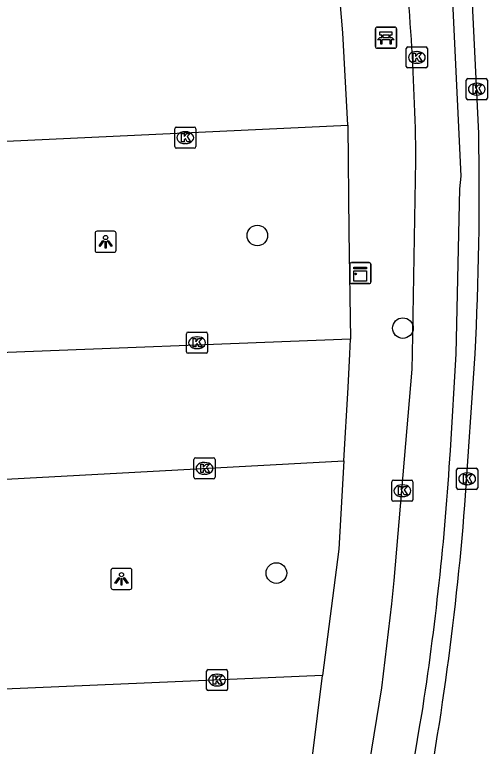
# Model space of a CAD drawing. Extents: x 160026 to 161302, y 384757 to 385701.
# Drawn here: x 160815.81 to 160838.22, y 385231.37 to 385266.09 of the extents above; entities that cross this region are included whole.
import ezdxf

# ---------------------------------------------------------------- set-up
doc = ezdxf.new("R2010")
doc.units = 0
for name, color, linetype in [('IMGEO_Bank', 7, 'Continuous'), ('IMGEO_Boom', 7, 'Continuous'), ('IMGEO_Fietspad_open', 7, 'Continuous'), ('IMGEO_Kast', 7, 'Continuous'), ('IMGEO_Kolk', 7, 'Continuous'), ('IMGEO_Lichtpunt', 7, 'Continuous'), ('IMGEO_Rijbaan_lokaal_gesloten', 7, 'Continuous'), ('IMGEO_Rijbaan_lokaal_open', 7, 'Continuous'), ('IMGEO_Voetpad_open', 7, 'Continuous')]:
    doc.layers.add(name, color=color, linetype=linetype)

msp = doc.modelspace()

# ---------------------------------------------------------------- linework, layer by layer
at = {"layer": 'IMGEO_Bank'}
for p, q in [((160832.914, 385264.575), (160832.914, 385265.416)), ((160832.914, 385265.416), (160832.914, 385264.575)), ((160832.989, 385265.5), (160833.83, 385265.5)), ((160833.83, 385265.5), (160832.989, 385265.5)), ((160833.914, 385265.425), (160833.914, 385264.584)), ((160833.914, 385264.584), (160833.914, 385265.425)), ((160833.223, 385265.006), (160833.223, 385265.112)), ((160833.267, 385265.112), (160833.267, 385265.006)), ((160833.555, 385265.118), (160833.273, 385265.118)), ((160833.561, 385265.006), (160833.561, 385265.112)), ((160833.605, 385265.112), (160833.605, 385265.006)), ((160833.611, 385264.898), (160833.218, 385264.898)), ((160833.273, 385265), (160833.555, 385265)), ((160833.839, 385264.5), (160832.998, 385264.5)), ((160832.998, 385264.5), (160833.839, 385264.5))]:
    msp.add_line(p, q, dxfattribs=at)
for points in [[(160833.217, 385265.118), (160833.131, 385265.118), (160833.131, 385265.279), (160833.694, 385265.279), (160833.694, 385265.118), (160833.611, 385265.118)], [(160833.161, 385264.898), (160833.019, 385264.898), (160833.131, 385265), (160833.217, 385265)], [(160833.211, 385264.891), (160833.211, 385264.684), (160833.168, 385264.684), (160833.168, 385264.891)], [(160833.611, 385265), (160833.694, 385265), (160833.806, 385264.898), (160833.667, 385264.898)], [(160833.661, 385264.891), (160833.661, 385264.684), (160833.617, 385264.684), (160833.617, 385264.891)]]:
    msp.add_lwpolyline(points, dxfattribs=at)
for centre, radius, start, end in [((160832.992, 385265.422), 0.0779, 92.4484, 184.2845), ((160832.992, 385265.422), 0.0779, 92.4484, 184.2845), ((160833.836, 385265.422), 0.0779, 2.4484, 94.2845), ((160833.836, 385265.422), 0.0779, 2.4484, 94.2845), ((160833.216, 385265.111), 0.00671, 2.8957, 87.1043), ((160833.273, 385265.111), 0.00671, 92.8957, 177.1043), ((160833.555, 385265.111), 0.00671, 2.8957, 87.1043), ((160833.612, 385265.111), 0.00671, 92.8957, 177.1043), ((160833.161, 385264.891), 0.00671, 2.8957, 87.1043), ((160833.218, 385264.891), 0.00671, 92.8957, 177.1043), ((160833.216, 385265.007), 0.00671, 272.8957, 357.1043), ((160833.273, 385265.007), 0.00671, 182.8957, 267.1043), ((160833.555, 385265.007), 0.00671, 272.8957, 357.1043), ((160833.612, 385265.007), 0.00671, 182.8957, 267.1043), ((160833.61, 385264.891), 0.00671, 2.8957, 87.1043), ((160833.667, 385264.891), 0.00671, 92.8957, 177.1043), ((160832.992, 385264.578), 0.0779, 182.4484, 274.2845), ((160832.992, 385264.578), 0.0779, 182.4484, 274.2845), ((160833.836, 385264.578), 0.0779, 272.4484, 4.2845), ((160833.836, 385264.578), 0.0779, 272.4484, 4.2845)]:
    msp.add_arc(centre, radius, start, end, dxfattribs=at)
at = {"layer": 'IMGEO_Boom'}
for centre in [(160827.315, 385255.613), (160834.217, 385251.219), (160828.219, 385239.598)]:
    msp.add_circle(centre, 0.489, dxfattribs=at)
at = {"layer": 'IMGEO_Fietspad_open'}
for points in [[(160836.469, 385245.407), (160836.737, 385250), (160836.913, 385257.834), (160836.944, 385258.132), (160836.974, 385258.43), (160835.939, 385280.319), (160835.78, 385280.66), (160834.302, 385288.18), (160833.963, 385289.549), (160831.219, 385299.918), (160829.99, 385303.761)], [(160832.623, 385230.466), (160833.216, 385234.15), (160833.694, 385238.134), (160833.8, 385239.241), (160834.654, 385249.266), (160834.665, 385250), (160834.836, 385259.179)]]:
    msp.add_lwpolyline(points, dxfattribs=at)
for centre, radius, start, end in [((160725.225, 385257.921), 109.618, 0.65737, 7.05612), ((160702.338, 385253.607), 134.381, 351.12633, 356.50156), ((160646.553, 385264.44), 191.181, 347.63572, 350.49759)]:
    msp.add_arc(centre, radius, start, end, dxfattribs=at)
at = {"layer": 'IMGEO_Kast'}
for p, q in [((160831.772, 385254.328), (160832.613, 385254.328)), ((160832.613, 385254.328), (160831.772, 385254.328)), ((160832.697, 385254.253), (160832.697, 385253.412)), ((160832.697, 385253.412), (160832.697, 385254.253)), ((160831.697, 385253.403), (160831.697, 385254.244)), ((160831.697, 385254.244), (160831.697, 385253.403)), ((160832.622, 385253.328), (160831.781, 385253.328)), ((160831.781, 385253.328), (160832.622, 385253.328))]:
    msp.add_line(p, q, dxfattribs=at)
for points in [[(160831.892, 385254.118), (160832.492, 385254.118), (160832.492, 385254.033), (160831.892, 385254.033), (160831.892, 385254.118)], [(160831.892, 385253.943), (160832.492, 385253.943), (160832.492, 385253.454), (160831.892, 385253.454), (160831.892, 385253.943)]]:
    msp.add_lwpolyline(points, dxfattribs=at)
msp.add_circle((160831.976, 385253.792), 0.0377, dxfattribs=at)
for centre, start, end in [((160831.775, 385254.25), 92.4484, 184.2845), ((160831.775, 385254.25), 92.4484, 184.2845), ((160832.619, 385254.25), 2.4484, 94.2845), ((160832.619, 385254.25), 2.4484, 94.2845), ((160831.775, 385253.406), 182.4484, 274.2845), ((160831.775, 385253.406), 182.4484, 274.2845), ((160832.619, 385253.406), 272.4484, 4.2845), ((160832.619, 385253.406), 272.4484, 4.2845)]:
    msp.add_arc(centre, 0.0779, start, end, dxfattribs=at)
at = {"layer": 'IMGEO_Kolk'}
for p, q in [((160834.378, 385263.636), (160834.378, 385264.488)), ((160834.453, 385264.562), (160835.305, 385264.562)), ((160834.866, 385264.342), (160834.891, 385264.342)), ((160835.379, 385264.488), (160835.379, 385263.636)), ((160834.889, 385263.782), (160834.864, 385263.782)), ((160835.305, 385263.562), (160834.453, 385263.562)), ((160837.22, 385262.132), (160837.22, 385262.984)), ((160837.295, 385263.058), (160838.147, 385263.058)), ((160838.221, 385262.984), (160838.221, 385262.132)), ((160837.708, 385262.838), (160837.733, 385262.838)), ((160837.731, 385262.278), (160837.706, 385262.278)), ((160838.147, 385262.058), (160837.295, 385262.058)), ((160823.398, 385259.829), (160823.398, 385260.681)), ((160823.473, 385260.755), (160824.325, 385260.755)), ((160823.886, 385260.535), (160823.911, 385260.535)), ((160824.399, 385260.681), (160824.399, 385259.829)), ((160823.909, 385259.975), (160823.884, 385259.975)), ((160824.325, 385259.755), (160823.473, 385259.755)), ((160823.957, 385250.1), (160823.957, 385250.952)), ((160824.032, 385251.026), (160824.884, 385251.026)), ((160824.445, 385250.806), (160824.47, 385250.806)), ((160824.958, 385250.952), (160824.958, 385250.1)), ((160824.468, 385250.246), (160824.443, 385250.246)), ((160824.884, 385250.026), (160824.032, 385250.026)), ((160824.309, 385244.139), (160824.309, 385244.991)), ((160824.384, 385245.065), (160825.236, 385245.065)), ((160825.31, 385244.991), (160825.31, 385244.139)), ((160824.797, 385244.845), (160824.822, 385244.845)), ((160836.838, 385244.567), (160837.69, 385244.567)), ((160824.82, 385244.285), (160824.795, 385244.285)), ((160836.763, 385243.641), (160836.763, 385244.493)), ((160837.251, 385244.347), (160837.276, 385244.347)), ((160837.764, 385244.493), (160837.764, 385243.641)), ((160825.236, 385244.065), (160824.384, 385244.065)), ((160833.691, 385243.077), (160833.691, 385243.929)), ((160833.766, 385244.003), (160834.618, 385244.003)), ((160834.692, 385243.929), (160834.692, 385243.077)), ((160834.179, 385243.783), (160834.204, 385243.783)), ((160837.69, 385243.567), (160836.838, 385243.567)), ((160837.274, 385243.787), (160837.249, 385243.787)), ((160834.202, 385243.223), (160834.177, 385243.223)), ((160834.618, 385243.003), (160833.766, 385243.003)), ((160824.906, 385234.093), (160824.906, 385234.945)), ((160824.981, 385235.019), (160825.833, 385235.019)), ((160825.907, 385234.945), (160825.907, 385234.093)), ((160825.394, 385234.799), (160825.419, 385234.799)), ((160825.417, 385234.239), (160825.392, 385234.239)), ((160825.833, 385234.019), (160824.981, 385234.019))]:
    msp.add_line(p, q, dxfattribs=at)
for points in [[(160834.378, 385263.636), (160834.378, 385264.488)], [(160834.453, 385264.562), (160835.305, 385264.562)], [(160835.379, 385264.488), (160835.379, 385263.636)], [(160834.699, 385264.262), (160834.822, 385264.262), (160834.822, 385264.111), (160834.952, 385264.262), (160835.116, 385264.262), (160834.97, 385264.111), (160835.123, 385263.862), (160834.971, 385263.862), (160834.886, 385264.026), (160834.822, 385263.959), (160834.822, 385263.862), (160834.699, 385263.862), (160834.699, 385264.262)], [(160835.305, 385263.562), (160834.453, 385263.562)], [(160837.22, 385262.132), (160837.22, 385262.984)], [(160837.295, 385263.058), (160838.147, 385263.058)], [(160838.221, 385262.984), (160838.221, 385262.132)], [(160837.541, 385262.758), (160837.664, 385262.758), (160837.664, 385262.607), (160837.794, 385262.758), (160837.958, 385262.758), (160837.812, 385262.607), (160837.965, 385262.358), (160837.813, 385262.358), (160837.728, 385262.522), (160837.664, 385262.455), (160837.664, 385262.358), (160837.541, 385262.358), (160837.541, 385262.758)], [(160838.147, 385262.058), (160837.295, 385262.058)], [(160823.398, 385259.829), (160823.398, 385260.681)], [(160823.473, 385260.755), (160824.325, 385260.755)], [(160824.399, 385260.681), (160824.399, 385259.829)], [(160823.719, 385260.455), (160823.842, 385260.455), (160823.842, 385260.304), (160823.972, 385260.455), (160824.136, 385260.455), (160823.99, 385260.304), (160824.143, 385260.055), (160823.991, 385260.055), (160823.906, 385260.219), (160823.842, 385260.152), (160823.842, 385260.055), (160823.719, 385260.055), (160823.719, 385260.455)], [(160824.325, 385259.755), (160823.473, 385259.755)], [(160823.957, 385250.1), (160823.957, 385250.952)], [(160824.032, 385251.026), (160824.884, 385251.026)], [(160824.958, 385250.952), (160824.958, 385250.1)], [(160824.278, 385250.726), (160824.401, 385250.726), (160824.401, 385250.575), (160824.531, 385250.726), (160824.695, 385250.726), (160824.549, 385250.575), (160824.702, 385250.326), (160824.55, 385250.326), (160824.465, 385250.49), (160824.401, 385250.423), (160824.401, 385250.326), (160824.278, 385250.326), (160824.278, 385250.726)], [(160824.884, 385250.026), (160824.032, 385250.026)], [(160824.309, 385244.139), (160824.309, 385244.991)], [(160824.384, 385245.065), (160825.236, 385245.065)], [(160825.31, 385244.991), (160825.31, 385244.139)], [(160824.63, 385244.765), (160824.753, 385244.765), (160824.753, 385244.614), (160824.883, 385244.765), (160825.047, 385244.765), (160824.901, 385244.614), (160825.054, 385244.365), (160824.902, 385244.365), (160824.817, 385244.529), (160824.753, 385244.462), (160824.753, 385244.365), (160824.63, 385244.365), (160824.63, 385244.765)], [(160836.838, 385244.567), (160837.69, 385244.567)], [(160836.763, 385243.641), (160836.763, 385244.493)], [(160837.084, 385244.267), (160837.207, 385244.267), (160837.207, 385244.116), (160837.337, 385244.267), (160837.501, 385244.267), (160837.355, 385244.116), (160837.508, 385243.867), (160837.356, 385243.867), (160837.271, 385244.031), (160837.207, 385243.964), (160837.207, 385243.867), (160837.084, 385243.867), (160837.084, 385244.267)], [(160837.764, 385244.493), (160837.764, 385243.641)], [(160825.236, 385244.065), (160824.384, 385244.065)], [(160833.691, 385243.077), (160833.691, 385243.929)], [(160833.766, 385244.003), (160834.618, 385244.003)], [(160834.692, 385243.929), (160834.692, 385243.077)], [(160834.012, 385243.703), (160834.135, 385243.703), (160834.135, 385243.552), (160834.265, 385243.703), (160834.429, 385243.703), (160834.283, 385243.552), (160834.436, 385243.303), (160834.284, 385243.303), (160834.199, 385243.467), (160834.135, 385243.4), (160834.135, 385243.303), (160834.012, 385243.303), (160834.012, 385243.703)], [(160837.69, 385243.567), (160836.838, 385243.567)], [(160834.618, 385243.003), (160833.766, 385243.003)], [(160824.906, 385234.093), (160824.906, 385234.945)], [(160824.981, 385235.019), (160825.833, 385235.019)], [(160825.907, 385234.945), (160825.907, 385234.093)], [(160825.227, 385234.719), (160825.35, 385234.719), (160825.35, 385234.568), (160825.48, 385234.719), (160825.644, 385234.719), (160825.498, 385234.568), (160825.651, 385234.319), (160825.499, 385234.319), (160825.414, 385234.483), (160825.35, 385234.416), (160825.35, 385234.319), (160825.227, 385234.319), (160825.227, 385234.719)], [(160825.833, 385234.019), (160824.981, 385234.019)]]:
    msp.add_lwpolyline(points, dxfattribs=at)
for centre, start, end in [((160834.455, 385264.486), 91.552, 178.448), ((160834.455, 385264.486), 91.552, 178.448), ((160835.303, 385264.486), 1.552, 88.448), ((160835.303, 385264.486), 1.552, 88.448), ((160834.455, 385263.638), 181.552, 268.448), ((160834.455, 385263.638), 181.552, 268.448), ((160835.303, 385263.638), 271.552, 358.448), ((160835.303, 385263.638), 271.552, 358.448), ((160837.297, 385262.982), 91.552, 178.448), ((160837.297, 385262.982), 91.552, 178.448), ((160838.145, 385262.982), 1.552, 88.448), ((160838.145, 385262.982), 1.552, 88.448), ((160837.297, 385262.134), 181.552, 268.448), ((160837.297, 385262.134), 181.552, 268.448), ((160838.145, 385262.134), 271.552, 358.448), ((160838.145, 385262.134), 271.552, 358.448), ((160823.475, 385260.679), 91.552, 178.448), ((160823.475, 385260.679), 91.552, 178.448), ((160824.323, 385260.679), 1.552, 88.448), ((160824.323, 385260.679), 1.552, 88.448), ((160823.475, 385259.831), 181.552, 268.448), ((160823.475, 385259.831), 181.552, 268.448), ((160824.323, 385259.831), 271.552, 358.448), ((160824.323, 385259.831), 271.552, 358.448), ((160824.034, 385250.95), 91.552, 178.448), ((160824.034, 385250.95), 91.552, 178.448), ((160824.882, 385250.95), 1.552, 88.448), ((160824.882, 385250.95), 1.552, 88.448), ((160824.034, 385250.102), 181.552, 268.448), ((160824.034, 385250.102), 181.552, 268.448), ((160824.882, 385250.102), 271.552, 358.448), ((160824.882, 385250.102), 271.552, 358.448), ((160824.386, 385244.989), 91.552, 178.448), ((160824.386, 385244.989), 91.552, 178.448), ((160825.234, 385244.989), 1.552, 88.448), ((160825.234, 385244.989), 1.552, 88.448), ((160836.84, 385244.491), 91.552, 178.448), ((160836.84, 385244.491), 91.552, 178.448), ((160837.688, 385244.491), 1.552, 88.448), ((160837.688, 385244.491), 1.552, 88.448), ((160824.386, 385244.141), 181.552, 268.448), ((160824.386, 385244.141), 181.552, 268.448), ((160825.234, 385244.141), 271.552, 358.448), ((160825.234, 385244.141), 271.552, 358.448), ((160833.768, 385243.927), 91.552, 178.448), ((160833.768, 385243.927), 91.552, 178.448), ((160834.616, 385243.927), 1.552, 88.448), ((160834.616, 385243.927), 1.552, 88.448), ((160836.84, 385243.643), 181.552, 268.448), ((160836.84, 385243.643), 181.552, 268.448), ((160837.688, 385243.643), 271.552, 358.448), ((160837.688, 385243.643), 271.552, 358.448), ((160833.768, 385243.079), 181.552, 268.448), ((160833.768, 385243.079), 181.552, 268.448), ((160834.616, 385243.079), 271.552, 358.448), ((160834.616, 385243.079), 271.552, 358.448), ((160824.983, 385234.943), 91.552, 178.448), ((160824.983, 385234.943), 91.552, 178.448), ((160825.831, 385234.943), 1.552, 88.448), ((160825.831, 385234.943), 1.552, 88.448), ((160824.983, 385234.095), 181.552, 268.448), ((160824.983, 385234.095), 181.552, 268.448), ((160825.831, 385234.095), 271.552, 358.448), ((160825.831, 385234.095), 271.552, 358.448)]:
    msp.add_arc(centre, 0.0765, start, end, dxfattribs=at)
for centre, major_axis, ratio, start_param, end_param in [((160834.865, 385264.062), (-0.387, 0.002), 0.722429, 4.712389, 7.853982), ((160834.89, 385264.062), (-0.39, 0.002), 0.717154, 1.570796, 4.712389), ((160837.707, 385262.558), (-0.387, 0.002), 0.722429, 4.712389, 7.853982), ((160837.732, 385262.558), (-0.39, 0.002), 0.717154, 1.570796, 4.712389), ((160823.885, 385260.255), (-0.387, 0.002), 0.722429, 4.712389, 7.853982), ((160823.91, 385260.255), (-0.39, 0.002), 0.717154, 1.570796, 4.712389), ((160824.444, 385250.526), (-0.387, 0.002), 0.722429, 4.712389, 7.853982), ((160824.469, 385250.526), (-0.39, 0.002), 0.717154, 1.570796, 4.712389), ((160824.796, 385244.565), (-0.387, 0.002), 0.722429, 4.712389, 7.853982), ((160824.821, 385244.565), (-0.39, 0.002), 0.717154, 1.570796, 4.712389), ((160837.25, 385244.067), (-0.387, 0.002), 0.722429, 4.712389, 7.853982), ((160837.275, 385244.067), (-0.39, 0.002), 0.717154, 1.570796, 4.712389), ((160834.178, 385243.503), (-0.387, 0.002), 0.722429, 4.712389, 7.853982), ((160834.203, 385243.503), (-0.39, 0.002), 0.717154, 1.570796, 4.712389), ((160825.393, 385234.519), (-0.387, 0.002), 0.722429, 4.712389, 7.853982), ((160825.418, 385234.519), (-0.39, 0.002), 0.717154, 1.570796, 4.712389)]:
    msp.add_ellipse(centre, major_axis=major_axis, ratio=ratio, start_param=start_param, end_param=end_param, dxfattribs=at)
at = {"layer": 'IMGEO_Lichtpunt'}
for p, q in [((160819.621, 385255.717), (160819.621, 385254.91)), ((160819.621, 385255.717), (160819.621, 385254.91)), ((160820.523, 385255.812), (160819.715, 385255.812)), ((160820.523, 385255.812), (160819.715, 385255.812)), ((160820.617, 385254.91), (160820.617, 385255.717)), ((160820.617, 385254.91), (160820.617, 385255.717)), ((160819.715, 385254.816), (160820.523, 385254.816)), ((160819.715, 385254.816), (160820.523, 385254.816)), ((160820.375, 385239.721), (160820.375, 385238.914)), ((160820.375, 385239.721), (160820.375, 385238.914)), ((160821.277, 385239.816), (160820.469, 385239.816)), ((160821.277, 385239.816), (160820.469, 385239.816)), ((160821.371, 385238.914), (160821.371, 385239.721)), ((160821.371, 385238.914), (160821.371, 385239.721)), ((160820.469, 385238.82), (160821.277, 385238.82)), ((160820.469, 385238.82), (160821.277, 385238.82))]:
    msp.add_line(p, q, dxfattribs=at)
for points in [[(160819.995, 385255.381), (160820.034, 385255.353), (160819.846, 385255.091), (160819.808, 385255.118), (160819.995, 385255.381)], [(160820.097, 385255.333), (160820.144, 385255.333), (160820.144, 385255.011), (160820.097, 385255.011), (160820.097, 385255.333)], [(160820.207, 385255.353), (160820.245, 385255.38), (160820.432, 385255.118), (160820.393, 385255.09), (160820.207, 385255.353)], [(160820.749, 385239.385), (160820.788, 385239.357), (160820.6, 385239.095), (160820.562, 385239.122), (160820.749, 385239.385)], [(160820.851, 385239.337), (160820.898, 385239.337), (160820.898, 385239.015), (160820.851, 385239.015), (160820.851, 385239.337)], [(160820.961, 385239.357), (160820.999, 385239.384), (160821.186, 385239.122), (160821.147, 385239.094), (160820.961, 385239.357)]]:
    msp.add_lwpolyline(points, dxfattribs=at)
for centre in [(160820.12, 385255.515), (160820.874, 385239.519)]:
    msp.add_circle(centre, 0.0994, dxfattribs=at)
for centre, start, end in [((160819.715, 385255.717), 90, 180), ((160819.715, 385255.717), 90, 180), ((160820.523, 385255.717), 0, 90), ((160820.523, 385255.717), 0, 90), ((160819.715, 385254.91), 180, 270), ((160819.715, 385254.91), 180, 270), ((160820.523, 385254.91), 270, 0), ((160820.523, 385254.91), 270, 360), ((160820.469, 385239.721), 90, 180), ((160820.469, 385239.721), 90, 180), ((160821.277, 385239.721), 0, 90), ((160821.277, 385239.721), 0, 90), ((160820.469, 385238.914), 180, 270), ((160820.469, 385238.914), 180, 270), ((160821.277, 385238.914), 270, 0), ((160821.277, 385238.914), 270, 360)]:
    msp.add_arc(centre, 0.0946, start, end, dxfattribs=at)
at = {"layer": 'IMGEO_Rijbaan_lokaal_gesloten'}
for points in [[(160837.814, 385260.448), (160835.707, 385303.935)], [(160837.154, 385242.817), (160837.64, 385250)]]:
    msp.add_lwpolyline(points, dxfattribs=at)
for centre, radius, start, end in [((160691.064, 385257.667), 146.776, 357.00593, 1.08585), ((160699.88, 385253.558), 137.694, 348.57266, 355.52617)]:
    msp.add_arc(centre, radius, start, end, dxfattribs=at)
at = {"layer": 'IMGEO_Rijbaan_lokaal_open'}
for points in [[(160831.61, 385260.848), (160831.371, 385265.226), (160831.046, 385268.955)], [(160797.202, 385259.23), (160831.61, 385260.848)], [(160831.736, 385250.689), (160813.849, 385250), (160797.746, 385249.258)], [(160831.416, 385244.924), (160831.614, 385248.4), (160831.699, 385250), (160831.736, 385250.689)], [(160797.923, 385243.244), (160813.626, 385243.958), (160831.416, 385244.924)], [(160830.412, 385234.729), (160815.328, 385234.093), (160798.669, 385233.35)], [(160829.539, 385228.856), (160829.674, 385228.863), (160830.412, 385234.729)]]:
    msp.add_lwpolyline(points, dxfattribs=at)
at = {"layer": 'IMGEO_Voetpad_open'}
for points in [[(160831.61, 385260.848), (160831.648, 385255.794), (160831.736, 385250.689)], [(160831.416, 385244.924), (160831.181, 385240.737), (160830.412, 385234.729)]]:
    msp.add_lwpolyline(points, dxfattribs=at)

doc.saveas('drawing.dxf')
